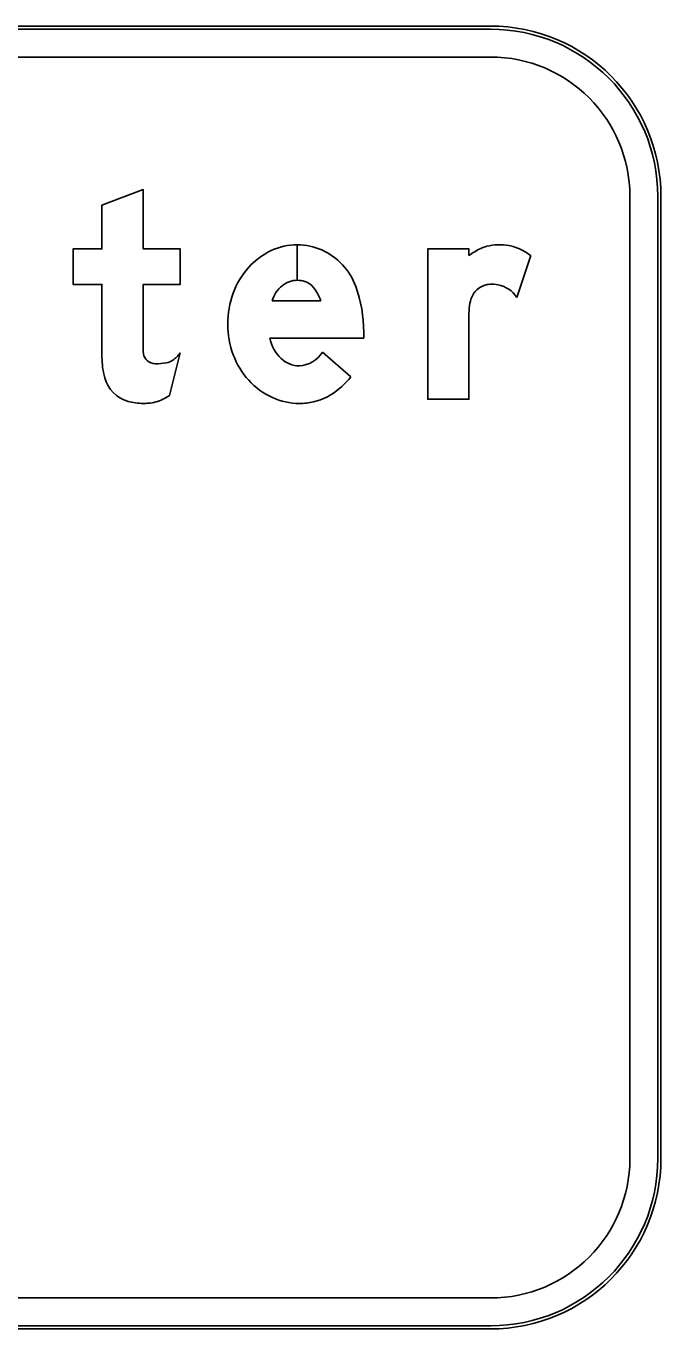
# Model space of a CAD drawing. Extents: x 1806251 to 1809821, y 414895 to 422886.
# Drawn here: x 1809678.266 to 1809678.676, y 415021.96 to 415022.801 of the extents above; entities that cross this region are included whole.
import ezdxf

# ---------------------------------------------------------------- set-up
doc = ezdxf.new("R2010")
doc.units = 0
for name, color, linetype in [('GSBWFILL', 7, 'Continuous'), ('GSCOLORFILL', 7, 'Continuous'), ('GSOUTLINE', 7, 'Continuous')]:
    doc.layers.add(name, color=color, linetype=linetype)

msp = doc.modelspace()

# ---------------------------------------------------------------- linework, layer by layer
at = {"layer": 'GSBWFILL'}
for p, q in [((1809678.566, 415022.801), (1809676.625, 415022.801)), ((1809676.625, 415022.781), (1809678.566, 415022.781)), ((1809678.656, 415022.691), (1809678.656, 415022.07)), ((1809678.676, 415022.07), (1809678.676, 415022.691)), ((1809678.44134, 415022.65982), (1809678.44134, 415022.63688)), ((1809678.44134, 415022.63688), (1809678.44134, 415022.65982)), ((1809678.59202, 415022.65282), (1809678.58301, 415022.62578)), ((1809678.42511, 415022.62355), (1809678.45662, 415022.62355)), ((1809678.35892, 415022.56255), (1809678.36592, 415022.59008)), ((1809678.45768, 415022.5906), (1809678.47589, 415022.57448)), ((1809678.566, 415021.98), (1809676.6252, 415021.98)), ((1809676.6252, 415021.96), (1809678.566, 415021.96))]:
    msp.add_line(p, q, dxfattribs=at)
for points in [[(1809678.34198, 415022.59532), (1809678.34198, 415022.63422), (1809678.36592, 415022.63422), (1809678.36592, 415022.65716), (1809678.34198, 415022.65716), (1809678.34198, 415022.6954), (1809678.31538, 415022.68531), (1809678.31538, 415022.65716), (1809678.29676, 415022.65716), (1809678.29676, 415022.63422), (1809678.31538, 415022.63422), (1809678.31538, 415022.58728)], [(1809678.55212, 415022.61375), (1809678.55212, 415022.56007), (1809678.52552, 415022.56007), (1809678.52552, 415022.65716), (1809678.55212, 415022.65716), (1809678.55212, 415022.65282)], [(1809678.48429, 415022.6034), (1809678.48429, 415022.59961), (1809678.42359, 415022.59961)]]:
    msp.add_lwpolyline(points, dxfattribs=at)
for centre, radius, start, end in [((1809678.566, 415022.691), 0.11, 0, 90), ((1809678.566, 415022.691), 0.09, 0, 90), ((1809678.566, 415022.07), 0.11, 270, 0), ((1809678.566, 415022.07), 0.09, 270, 0)]:
    msp.add_arc(centre, radius, start, end, dxfattribs=at)
for centre, major_axis, ratio, start_param, end_param in [((1809678.44134, 415022.62043), (0, 0.03939), 0.999996, 0, 0.44196), ((1809678.44134, 415022.62043), (0, 0.03939), 0.999996, 5.868518, 6.283016), ((1809678.57178, 415022.62558), (0, 0.03424), 0.999995, 6.103268, 6.524606), ((1809678.44404, 415022.61471), (0, 0.04572), 0.999996, 0.44196, 0.851746), ((1809678.44034, 415022.61886), (0, 0.04123), 0.999996, 5.061282, 5.861635), ((1809678.57886, 415022.61738), (0, 0.04439), 0.999995, 0.443663, 0.646229), ((1809678.56836, 415022.63946), (0, 0.01995), 0.999995, 0.24142, 0.443663), ((1809678.57255, 415022.62983), (0, 0.02992), 0.999995, 5.846069, 6.103268), ((1809678.5695, 415022.62329), (0, 0.03715), 0.999995, 5.631644, 5.846069), ((1809678.44826, 415022.61102), (0, 0.05133), 0.999996, 0.851746, 1.222943), ((1809678.44134, 415022.62146), (0, 0.01542), 0.999996, 0, 0.684319), ((1809678.44134, 415022.619), (0, 0.01788), 0.999996, 6.008019, 6.282813), ((1809678.44348, 415022.62661), (0, 0.00997), 0.999996, 5.468651, 6.008019), ((1809678.56651, 415022.62013), (0, 0.0142), 0.999995, 0.067293, 0.293855), ((1809678.56698, 415022.61306), (0, 0.02128), 0.999995, 6.094384, 6.350479), ((1809678.45488, 415022.60862), (0, 0.05837), 0.999996, 1.222943, 1.570796), ((1809678.4451, 415022.61747), (0, 0.0209), 0.999996, 0.703138, 1.275447), ((1809678.43159, 415022.61539), (0, 0.02633), 0.999996, 5.027692, 5.468651), ((1809678.39784, 415022.6034), (0, 0.08645), 0.999996, 4.712389, 5.061282), ((1809678.57317, 415022.61821), (0, 0.02076), 0.999995, 1.188904, 1.450084), ((1809678.56625, 415022.62099), (0, 0.0133), 0.999995, 0.293855, 1.188904), ((1809678.56754, 415022.61599), (0, 0.0183), 0.999995, 5.27661, 6.094384), ((1809678.6085, 415022.61369), (0, 0.05637), 0.999995, 1.445958, 1.569673), ((1809678.45313, 415022.60862), (0, 0.05662), 0.999996, 1.570796, 1.928626), ((1809678.50849, 415022.59532), (0, 0.16651), 0.999998, 1.570796, 1.606005), ((1809678.44915, 415022.60525), (0, 0.02617), 0.999996, 1.788032, 2.378697), ((1809678.36699, 415022.58728), (0, 0.05161), 0.999998, 1.570796, 1.830698), ((1809678.34962, 415022.59075), (0, 0.00765), 0.999998, 1.74085, 2.407828), ((1809678.34986, 415022.59102), (0, 0.00801), 0.999998, 2.407828, 3.141593), ((1809678.35526, 415022.59344), (0, 0.00997), 0.999998, 3.310762, 3.756278), ((1809678.34842, 415022.60314), (0, 0.02184), 0.999998, 3.756278, 4.071638), ((1809678.44806, 415022.60672), (0, 0.0512), 0.999996, 1.928626, 2.305123), ((1809678.44297, 415022.5989), (0, 0.01731), 0.999996, 2.383204, 3.128268), ((1809678.44144, 415022.60064), (0, 0.01909), 0.999996, 3.209537, 4.158837), ((1809678.34986, 415022.62502), (0, 0.04201), 0.999998, 3.141593, 3.310762), ((1809678.338, 415022.57957), (0, 0.02161), 0.999998, 1.830698, 2.869526), ((1809678.44482, 415022.6038), (0, 0.04684), 0.999996, 2.305123, 2.711411), ((1809678.4369, 415022.60503), (0, 0.04953), 0.999996, 3.710413, 4.047817), ((1809678.34198, 415022.59383), (0, 0.03642), 0.999998, 2.869526, 3.141593), ((1809678.34113, 415022.58871), (0, 0.03164), 0.999998, 3.427755, 3.738844), ((1809678.44274, 415022.59926), (0, 0.04185), 0.999996, 2.711411, 3.141593), ((1809678.44388, 415022.59411), (0, 0.03657), 0.999996, 3.35931, 3.710413), ((1809678.34198, 415022.60987), (0, 0.05245), 0.999998, 3.141593, 3.205734), ((1809678.34396, 415022.57909), (0, 0.02161), 0.999998, 3.205734, 3.427755), ((1809678.44274, 415022.59926), (0, 0.04185), 0.999996, 3.141593, 3.35931)]:
    msp.add_ellipse(centre, major_axis=major_axis, ratio=ratio, start_param=start_param, end_param=end_param, dxfattribs=at)
at = {"layer": 'GSCOLORFILL'}
for p, q in [((1809678.566, 415022.801), (1809676.625, 415022.801)), ((1809678.566, 415022.801), (1809676.625, 415022.801)), ((1809678.566, 415022.801), (1809676.625, 415022.801)), ((1809676.625, 415022.799), (1809678.566, 415022.799)), ((1809676.625, 415022.781), (1809678.566, 415022.781)), ((1809678.656, 415022.691), (1809678.656, 415022.07)), ((1809678.674, 415022.691), (1809678.674, 415022.07)), ((1809678.676, 415022.07), (1809678.676, 415022.691)), ((1809678.676, 415022.07), (1809678.676, 415022.691)), ((1809678.676, 415022.07), (1809678.676, 415022.691)), ((1809678.44134, 415022.65982), (1809678.44134, 415022.63688)), ((1809678.44134, 415022.63688), (1809678.44134, 415022.65982)), ((1809678.59202, 415022.65282), (1809678.58301, 415022.62578)), ((1809678.42511, 415022.62355), (1809678.45662, 415022.62355)), ((1809678.35892, 415022.56255), (1809678.36592, 415022.59008)), ((1809678.45768, 415022.5906), (1809678.47589, 415022.57448)), ((1809678.566, 415021.98), (1809676.6252, 415021.98)), ((1809678.566, 415021.962), (1809676.62502, 415021.962)), ((1809676.625, 415021.96), (1809678.566, 415021.96)), ((1809676.62502, 415021.96), (1809678.566, 415021.96)), ((1809676.6252, 415021.96), (1809678.566, 415021.96))]:
    msp.add_line(p, q, dxfattribs=at)
for points in [[(1809678.34198, 415022.59532), (1809678.34198, 415022.63422), (1809678.36592, 415022.63422), (1809678.36592, 415022.65716), (1809678.34198, 415022.65716), (1809678.34198, 415022.6954), (1809678.31538, 415022.68531), (1809678.31538, 415022.65716), (1809678.29676, 415022.65716), (1809678.29676, 415022.63422), (1809678.31538, 415022.63422), (1809678.31538, 415022.58728)], [(1809678.55212, 415022.61375), (1809678.55212, 415022.56007), (1809678.52552, 415022.56007), (1809678.52552, 415022.65716), (1809678.55212, 415022.65716), (1809678.55212, 415022.65282)], [(1809678.48429, 415022.6034), (1809678.48429, 415022.59961), (1809678.42359, 415022.59961)]]:
    msp.add_lwpolyline(points, dxfattribs=at)
for centre, radius, start, end in [((1809678.566, 415022.691), 0.11, 0, 90), ((1809678.566, 415022.691), 0.11, 0, 90), ((1809678.566, 415022.691), 0.11, 0, 90), ((1809678.566, 415022.691), 0.108, 0, 90), ((1809678.566, 415022.691), 0.09, 0, 90), ((1809678.566, 415022.07), 0.11, 270, 0), ((1809678.566, 415022.07), 0.11, 270, 0), ((1809678.566, 415022.07), 0.09, 270, 0), ((1809678.566, 415022.07), 0.11, 270, 0), ((1809678.566, 415022.07), 0.108, 270, 0)]:
    msp.add_arc(centre, radius, start, end, dxfattribs=at)
for centre, major_axis, ratio, start_param, end_param in [((1809678.44134, 415022.62043), (0, 0.03939), 0.999996, 0, 0.44196), ((1809678.44134, 415022.62043), (0, 0.03939), 0.999996, 5.868518, 6.283016), ((1809678.57178, 415022.62558), (0, 0.03424), 0.999995, 6.103268, 6.524606), ((1809678.44404, 415022.61471), (0, 0.04572), 0.999996, 0.44196, 0.851746), ((1809678.44034, 415022.61886), (0, 0.04123), 0.999996, 5.061282, 5.861635), ((1809678.57886, 415022.61738), (0, 0.04439), 0.999995, 0.443663, 0.646229), ((1809678.56836, 415022.63946), (0, 0.01995), 0.999995, 0.24142, 0.443663), ((1809678.57255, 415022.62983), (0, 0.02992), 0.999995, 5.846069, 6.103268), ((1809678.5695, 415022.62329), (0, 0.03715), 0.999995, 5.631644, 5.846069), ((1809678.44826, 415022.61102), (0, 0.05133), 0.999996, 0.851746, 1.222943), ((1809678.44134, 415022.62146), (0, 0.01542), 0.999996, 0, 0.684319), ((1809678.44134, 415022.619), (0, 0.01788), 0.999996, 6.008019, 6.282813), ((1809678.44348, 415022.62661), (0, 0.00997), 0.999996, 5.468651, 6.008019), ((1809678.56651, 415022.62013), (0, 0.0142), 0.999995, 0.067293, 0.293855), ((1809678.56698, 415022.61306), (0, 0.02128), 0.999995, 6.094384, 6.350479), ((1809678.45488, 415022.60862), (0, 0.05837), 0.999996, 1.222943, 1.570796), ((1809678.4451, 415022.61747), (0, 0.0209), 0.999996, 0.703138, 1.275447), ((1809678.43159, 415022.61539), (0, 0.02633), 0.999996, 5.027692, 5.468651), ((1809678.39784, 415022.6034), (0, 0.08645), 0.999996, 4.712389, 5.061282), ((1809678.57317, 415022.61821), (0, 0.02076), 0.999995, 1.188904, 1.450084), ((1809678.56625, 415022.62099), (0, 0.0133), 0.999995, 0.293855, 1.188904), ((1809678.56754, 415022.61599), (0, 0.0183), 0.999995, 5.27661, 6.094384), ((1809678.6085, 415022.61369), (0, 0.05637), 0.999995, 1.445958, 1.569673), ((1809678.45313, 415022.60862), (0, 0.05662), 0.999996, 1.570796, 1.928626), ((1809678.50849, 415022.59532), (0, 0.16651), 0.999998, 1.570796, 1.606005), ((1809678.44915, 415022.60525), (0, 0.02617), 0.999996, 1.788032, 2.378697), ((1809678.36699, 415022.58728), (0, 0.05161), 0.999998, 1.570796, 1.830698), ((1809678.34962, 415022.59075), (0, 0.00765), 0.999998, 1.74085, 2.407828), ((1809678.34986, 415022.59102), (0, 0.00801), 0.999998, 2.407828, 3.141593), ((1809678.35526, 415022.59344), (0, 0.00997), 0.999998, 3.310762, 3.756278), ((1809678.34842, 415022.60314), (0, 0.02184), 0.999998, 3.756278, 4.071638), ((1809678.44806, 415022.60672), (0, 0.0512), 0.999996, 1.928626, 2.305123), ((1809678.44297, 415022.5989), (0, 0.01731), 0.999996, 2.383204, 3.128268), ((1809678.44144, 415022.60064), (0, 0.01909), 0.999996, 3.209537, 4.158837), ((1809678.34986, 415022.62502), (0, 0.04201), 0.999998, 3.141593, 3.310762), ((1809678.338, 415022.57957), (0, 0.02161), 0.999998, 1.830698, 2.869526), ((1809678.44482, 415022.6038), (0, 0.04684), 0.999996, 2.305123, 2.711411), ((1809678.4369, 415022.60503), (0, 0.04953), 0.999996, 3.710413, 4.047817), ((1809678.34198, 415022.59383), (0, 0.03642), 0.999998, 2.869526, 3.141593), ((1809678.34113, 415022.58871), (0, 0.03164), 0.999998, 3.427755, 3.738844), ((1809678.44274, 415022.59926), (0, 0.04185), 0.999996, 2.711411, 3.141593), ((1809678.44388, 415022.59411), (0, 0.03657), 0.999996, 3.35931, 3.710413), ((1809678.34198, 415022.60987), (0, 0.05245), 0.999998, 3.141593, 3.205734), ((1809678.34396, 415022.57909), (0, 0.02161), 0.999998, 3.205734, 3.427755), ((1809678.44274, 415022.59926), (0, 0.04185), 0.999996, 3.141593, 3.35931)]:
    msp.add_ellipse(centre, major_axis=major_axis, ratio=ratio, start_param=start_param, end_param=end_param, dxfattribs=at)
at = {"layer": 'GSOUTLINE'}
for p, q in [((1809678.566, 415022.801), (1809676.625, 415022.801)), ((1809678.566, 415022.781), (1809676.625, 415022.781)), ((1809678.656, 415022.07), (1809678.656, 415022.691)), ((1809678.676, 415022.07), (1809678.676, 415022.691)), ((1809678.59202, 415022.65282), (1809678.58301, 415022.62578)), ((1809678.42511, 415022.62355), (1809678.45662, 415022.62355)), ((1809678.35892, 415022.56255), (1809678.36592, 415022.59008)), ((1809678.47589, 415022.57448), (1809678.45768, 415022.5906)), ((1809676.625, 415021.98), (1809678.566, 415021.98)), ((1809676.625, 415021.96), (1809678.566, 415021.96))]:
    msp.add_line(p, q, dxfattribs=at)
for points in [[(1809678.34198, 415022.59532), (1809678.34198, 415022.63422), (1809678.36592, 415022.63422), (1809678.36592, 415022.65716), (1809678.34198, 415022.65716), (1809678.34198, 415022.6954), (1809678.31538, 415022.68531), (1809678.31538, 415022.65716), (1809678.29676, 415022.65716), (1809678.29676, 415022.63422), (1809678.31538, 415022.63422), (1809678.31538, 415022.58728)], [(1809678.55212, 415022.61375), (1809678.55212, 415022.56007), (1809678.52552, 415022.56007), (1809678.52552, 415022.65716), (1809678.55212, 415022.65716), (1809678.55212, 415022.65282)], [(1809678.42359, 415022.59961), (1809678.48429, 415022.59961), (1809678.48429, 415022.6034)]]:
    msp.add_lwpolyline(points, dxfattribs=at)
for centre, radius, start, end in [((1809678.566, 415022.691), 0.11, 0, 90), ((1809678.566, 415022.691), 0.09, 0, 90), ((1809678.566, 415022.07), 0.11, 270, 0), ((1809678.566, 415022.07), 0.09, 270, 0)]:
    msp.add_arc(centre, radius, start, end, dxfattribs=at)
for centre, major_axis, ratio, start_param, end_param in [((1809678.44134, 415022.62043), (0, 0.03939), 0.999996, 0, 0.44196), ((1809678.44134, 415022.62043), (0, 0.03939), 0.999996, 5.868518, 6.283185), ((1809678.57178, 415022.62558), (0, 0.03424), 0.999995, 6.103268, 6.524606), ((1809678.44404, 415022.61471), (0, 0.04572), 0.999996, 0.44196, 0.851746), ((1809678.44034, 415022.61886), (0, 0.04123), 0.999996, 5.061282, 5.861635), ((1809678.57886, 415022.61738), (0, 0.04439), 0.999995, 0.443663, 0.646229), ((1809678.56836, 415022.63946), (0, 0.01995), 0.999995, 0.24142, 0.443663), ((1809678.57255, 415022.62983), (0, 0.02993), 0.999995, 5.846069, 6.103268), ((1809678.5695, 415022.62329), (0, 0.03715), 0.999995, 5.631644, 5.846069), ((1809678.44826, 415022.61102), (0, 0.05133), 0.999996, 0.851746, 1.222943), ((1809678.44134, 415022.62146), (0, 0.01542), 0.999996, 0, 0.684319), ((1809678.44134, 415022.619), (0, 0.01788), 0.999996, 6.008019, 6.283185), ((1809678.44348, 415022.62661), (0, 0.00998), 0.999996, 5.468651, 6.008019), ((1809678.56651, 415022.62013), (0, 0.0142), 0.999995, 0.067293, 0.293855), ((1809678.56698, 415022.61306), (0, 0.02128), 0.999995, 6.094384, 6.350479), ((1809678.45488, 415022.60862), (0, 0.05837), 0.999996, 1.222943, 1.570796), ((1809678.4451, 415022.61747), (0, 0.0209), 0.999996, 0.703138, 1.275447), ((1809678.43159, 415022.61539), (0, 0.02633), 0.999996, 5.027692, 5.468651), ((1809678.39784, 415022.6034), (0, 0.08645), 0.999996, 4.712389, 5.061282), ((1809678.57317, 415022.61821), (0, 0.02076), 0.999995, 1.188904, 1.450084), ((1809678.56625, 415022.62099), (0, 0.0133), 0.999995, 0.293855, 1.188904), ((1809678.56754, 415022.61599), (0, 0.0183), 0.999995, 5.27661, 6.094384), ((1809678.6085, 415022.61369), (0, 0.05637), 0.999995, 1.445958, 1.569673), ((1809678.45313, 415022.60862), (0, 0.05662), 0.999996, 1.570796, 1.928626), ((1809678.50849, 415022.59532), (0, 0.16651), 0.999998, 1.570796, 1.606005), ((1809678.44915, 415022.60525), (0, 0.02617), 0.999996, 1.788032, 2.378697), ((1809678.36699, 415022.58728), (0, 0.05161), 0.999998, 1.570796, 1.830698), ((1809678.34962, 415022.59075), (0, 0.00765), 0.999998, 1.74085, 2.407828), ((1809678.34986, 415022.59102), (0, 0.00801), 0.999998, 2.407828, 3.141593), ((1809678.35526, 415022.59344), (0, 0.00998), 0.999998, 3.310762, 3.756278), ((1809678.34842, 415022.60314), (0, 0.02184), 0.999998, 3.756278, 4.071638), ((1809678.44806, 415022.60672), (0, 0.0512), 0.999996, 1.928626, 2.305123), ((1809678.44297, 415022.5989), (0, 0.01731), 0.999996, 2.383204, 3.128268), ((1809678.44144, 415022.60064), (0, 0.01909), 0.999996, 3.209537, 4.158837), ((1809678.34986, 415022.62502), (0, 0.04201), 0.999998, 3.141593, 3.310762), ((1809678.338, 415022.57957), (0, 0.02161), 0.999998, 1.830698, 2.869526), ((1809678.44482, 415022.6038), (0, 0.04684), 0.999996, 2.305123, 2.711411), ((1809678.4369, 415022.60503), (0, 0.04953), 0.999996, 3.710413, 4.047817), ((1809678.34198, 415022.59383), (0, 0.03642), 0.999998, 2.869526, 3.141593), ((1809678.34113, 415022.58871), (0, 0.03164), 0.999998, 3.427755, 3.738844), ((1809678.44274, 415022.59926), (0, 0.04185), 0.999996, 2.711411, 3.141593), ((1809678.44388, 415022.59411), (0, 0.03657), 0.999996, 3.35931, 3.710413), ((1809678.34198, 415022.60987), (0, 0.05245), 0.999998, 3.141593, 3.205734), ((1809678.34396, 415022.57909), (0, 0.02161), 0.999998, 3.205734, 3.427755), ((1809678.44274, 415022.59926), (0, 0.04185), 0.999996, 3.141593, 3.35931)]:
    msp.add_ellipse(centre, major_axis=major_axis, ratio=ratio, start_param=start_param, end_param=end_param, dxfattribs=at)

doc.saveas('drawing.dxf')
